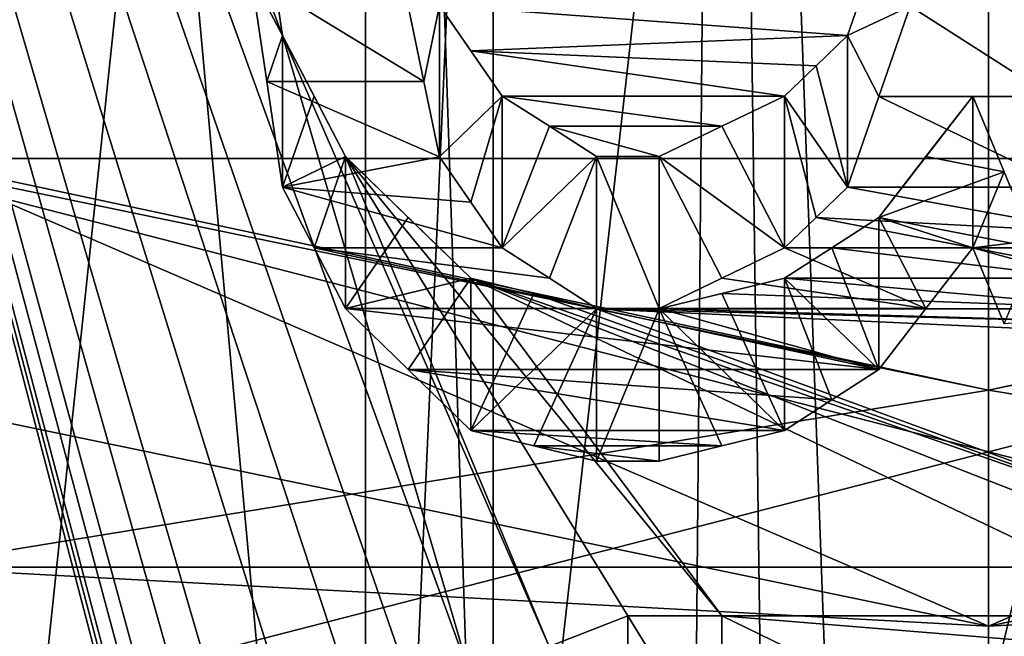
# Model space of a CAD drawing. Header units: millimetres. Extents: x -20 to 172, y -100 to 100.
# Tile 272 of 346: x 116.71 to 120.05, y 11.97 to 14.06. Entities that reach past the tile are written whole.
import ezdxf

# ---------------------------------------------------------------- set-up
doc = ezdxf.new("R2010")
doc.units = ezdxf.units.MM
doc.header["$LTSCALE"] = 37.722908
for name, color, linetype in [('1', 7, 'CONTINUOUS'), ('1793', 7, 'CONTINUOUS'), ('1794', 7, 'CONTINUOUS'), ('1803', 7, 'CONTINUOUS'), ('1820', 7, 'CONTINUOUS'), ('2128', 7, 'CONTINUOUS'), ('2206', 7, 'CONTINUOUS'), ('2207', 7, 'CONTINUOUS'), ('2208', 7, 'CONTINUOUS'), ('2209', 7, 'CONTINUOUS'), ('2210', 7, 'CONTINUOUS'), ('2211', 7, 'CONTINUOUS'), ('2212', 7, 'CONTINUOUS'), ('2213', 7, 'CONTINUOUS'), ('2214', 7, 'CONTINUOUS'), ('2225', 7, 'CONTINUOUS'), ('2226', 7, 'CONTINUOUS'), ('2227', 7, 'CONTINUOUS'), ('2228', 7, 'CONTINUOUS'), ('2229', 7, 'CONTINUOUS'), ('2230', 7, 'CONTINUOUS'), ('2231', 7, 'CONTINUOUS'), ('2287', 7, 'CONTINUOUS'), ('2288', 7, 'CONTINUOUS'), ('2289', 7, 'CONTINUOUS'), ('2406', 7, 'CONTINUOUS'), ('2407', 7, 'CONTINUOUS'), ('3', 7, 'CONTINUOUS'), ('3021', 7, 'CONTINUOUS'), ('3038', 7, 'CONTINUOUS'), ('3624', 7, 'CONTINUOUS'), ('3625', 7, 'CONTINUOUS'), ('3628', 7, 'CONTINUOUS'), ('3629', 7, 'CONTINUOUS'), ('3630', 7, 'CONTINUOUS'), ('3631', 7, 'CONTINUOUS'), ('3635', 7, 'CONTINUOUS'), ('3638', 7, 'CONTINUOUS'), ('43', 7, 'CONTINUOUS'), ('48', 7, 'CONTINUOUS'), ('60', 7, 'CONTINUOUS'), ('71', 7, 'CONTINUOUS'), ('85', 7, 'CONTINUOUS'), ('86', 7, 'CONTINUOUS')]:
    doc.layers.add(name, color=color, linetype=linetype)

msp = doc.modelspace()

# ---------------------------------------------------------------- linework, layer by layer
at = {"layer": '1', "color": 250, "linetype": 'Continuous', "true_color": 0x323232}
for points in [[(157, 0, -29.75), (157, 14.875, -25.7643), (-19.8395, 0, -29.75), (157, 0, -29.75)], [(-19.8395, 0, -29.75), (157, 14.875, -25.7643), (-19.8395, 14.875, -25.7643), (-19.8395, 0, -29.75)]]:
    msp.add_3dface(points, dxfattribs=at)
at = {"layer": '1793', "color": 250, "linetype": 'Continuous', "true_color": 0x191919}
for points in [[(114.2371, 13.1961, 99.1437), (120, 12.0025, 101.211), (116.325, 13.5877, 100.0654), (114.2371, 13.1961, 99.1437)], [(116.325, 13.5877, 100.0654), (120, 12.0025, 101.211), (123.675, 13.5877, 100.0654), (116.325, 13.5877, 100.0654)], [(120, 12.0025, 101.211), (125.7629, 13.1961, 99.1437), (123.675, 13.5877, 100.0654), (120, 12.0025, 101.211)], [(114.2371, 13.1961, 99.1437), (116.325, 12.2021, 99.2654), (120, 12.0025, 101.211), (114.2371, 13.1961, 99.1437)], [(120, 12.0025, 101.211), (123.675, 12.2021, 99.2654), (125.7629, 13.1961, 99.1437), (120, 12.0025, 101.211)], [(116.325, 12.2021, 99.2654), (123.675, 12.2021, 99.2654), (120, 12.0025, 101.211), (116.325, 12.2021, 99.2654)]]:
    msp.add_3dface(points, dxfattribs=at)
at = {"layer": '1794', "color": 250, "linetype": 'Continuous', "true_color": 0x191919}
for points in [[(116.325, 12.2021, 99.2654), (115.3685, 13.7618, 98.1639), (120, 12.8025, 99.8253), (116.325, 12.2021, 99.2654)], [(115.3685, 13.7618, 98.1639), (116.325, 13.5877, 100.0654), (120, 12.8025, 99.8253), (115.3685, 13.7618, 98.1639)], [(123.675, 12.2021, 99.2654), (120, 12.8025, 99.8253), (124.6315, 13.7618, 98.1639), (123.675, 12.2021, 99.2654)], [(120, 12.8025, 99.8253), (123.675, 13.5877, 100.0654), (124.6315, 13.7618, 98.1639), (120, 12.8025, 99.8253)], [(116.325, 13.5877, 100.0654), (123.675, 13.5877, 100.0654), (120, 12.8025, 99.8253), (116.325, 13.5877, 100.0654)], [(123.675, 12.2021, 99.2654), (116.325, 12.2021, 99.2654), (120, 12.8025, 99.8253), (123.675, 12.2021, 99.2654)]]:
    msp.add_3dface(points, dxfattribs=at)
at = {"layer": '1803', "color": 250, "linetype": 'Continuous', "true_color": 0x323232}
for points in [[(153.1595, 4.0619, -42.0543), (153.1595, 21.125, -36.5896), (86.8405, 4.0619, -42.0543), (153.1595, 4.0619, -42.0543)], [(86.8405, 4.0619, -42.0543), (153.1595, 21.125, -36.5896), (86.8405, 21.125, -36.5896), (86.8405, 4.0619, -42.0543)]]:
    msp.add_3dface(points, dxfattribs=at)
at = {"layer": '1820', "color": 250, "linetype": 'Continuous', "true_color": 0x323232}
for points in [[(113.7701, 8.1204, -47.5618), (113.7701, 24.125, -41.7857), (117.6064, 9.4876, -47.308), (113.7701, 8.1204, -47.5618)], [(117.6064, 14.0044, -46.1729), (113.7701, 24.125, -41.7857), (117.5532, 14.3616, -46.0631), (117.6064, 14.0044, -46.1729)], [(113.7701, 24.125, -41.7857), (117.6064, 14.0044, -46.1729), (118.2447, 11.8277, -46.7779), (113.7701, 24.125, -41.7857)], [(117.6064, 9.4876, -47.308), (113.7701, 24.125, -41.7857), (117.5532, 9.7564, -47.2533), (117.6064, 9.4876, -47.308)], [(117.5532, 9.7564, -47.2533), (113.7701, 24.125, -41.7857), (117.5, 10.025, -47.1971), (117.5532, 9.7564, -47.2533)], [(117.5, 10.025, -47.1971), (113.7701, 24.125, -41.7857), (117.5, 10.2388, -47.1511), (117.5, 10.025, -47.1971)], [(117.5, 10.2388, -47.1511), (113.7701, 24.125, -41.7857), (117.5, 10.4525, -47.1042), (117.5, 10.2388, -47.1511)], [(117.5, 10.4525, -47.1042), (113.7701, 24.125, -41.7857), (117.5531, 10.7184, -47.0444), (117.5, 10.4525, -47.1042)], [(117.5531, 10.7184, -47.0444), (113.7701, 24.125, -41.7857), (117.6064, 10.984, -46.9831), (117.5531, 10.7184, -47.0444)], [(117.6064, 10.984, -46.9831), (113.7701, 24.125, -41.7857), (117.7658, 11.2482, -46.9206), (117.6064, 10.984, -46.9831)], [(117.7658, 11.2482, -46.9206), (113.7701, 24.125, -41.7857), (117.9255, 11.5123, -46.8565), (117.7658, 11.2482, -46.9206)], [(117.9255, 11.5123, -46.8565), (113.7701, 24.125, -41.7857), (118.085, 11.67, -46.8174), (117.9255, 11.5123, -46.8565)], [(118.085, 11.67, -46.8174), (113.7701, 24.125, -41.7857), (118.2447, 11.8277, -46.7779), (118.085, 11.67, -46.8174)], [(119.5213, 14.0044, -46.1729), (118.1383, 14.1067, -46.1418), (119.6276, 14.3106, -46.0789), (119.5213, 14.0044, -46.1729)], [(118.2447, 13.9531, -46.1885), (118.1383, 14.1067, -46.1418), (119.5213, 14.0044, -46.1729), (118.2447, 13.9531, -46.1885)], [(117.7128, 13.7993, -46.2346), (117.8191, 13.594, -46.2954), (117.6064, 14.0044, -46.1729), (117.7128, 13.7993, -46.2346)], [(117.6064, 14.0044, -46.1729), (117.8191, 13.594, -46.2954), (118.5105, 11.9326, -46.7512), (117.6064, 14.0044, -46.1729)], [(118.2447, 11.8277, -46.7779), (117.6064, 14.0044, -46.1729), (118.5105, 11.9326, -46.7512), (118.2447, 11.8277, -46.7779)], [(119.4148, 13.9019, -46.2039), (118.2447, 13.9531, -46.1885), (119.5213, 14.0044, -46.1729), (119.4148, 13.9019, -46.2039)], [(118.3511, 13.7994, -46.2346), (118.2447, 13.9531, -46.1885), (119.3085, 13.7994, -46.2346), (118.3511, 13.7994, -46.2346)], [(119.3085, 13.7994, -46.2346), (118.2447, 13.9531, -46.1885), (119.4148, 13.9019, -46.2039), (119.3085, 13.7994, -46.2346)], [(118.5107, 13.6967, -46.2651), (118.3511, 13.7994, -46.2346), (119.0957, 13.6967, -46.2651), (118.5107, 13.6967, -46.2651)], [(119.0957, 13.6967, -46.2651), (118.3511, 13.7994, -46.2346), (119.3085, 13.7994, -46.2346), (119.0957, 13.6967, -46.2651)], [(119.9468, 13.7994, -46.2346), (120.0533, 13.5423, -46.3106), (119.7871, 13.5938, -46.2955), (119.9468, 13.7994, -46.2346)], [(118.6702, 13.594, -46.2954), (118.5107, 13.6967, -46.2651), (118.883, 13.594, -46.2954), (118.6702, 13.594, -46.2954)], [(118.883, 13.594, -46.2954), (118.5107, 13.6967, -46.2651), (119.0957, 13.6967, -46.2651), (118.883, 13.594, -46.2954)], [(118.0321, 13.3878, -46.3555), (118.2447, 13.1816, -46.4145), (117.8191, 13.594, -46.2954), (118.0321, 13.3878, -46.3555)], [(117.8191, 13.594, -46.2954), (118.2447, 13.1816, -46.4145), (119.0957, 12.0374, -46.7243), (117.8191, 13.594, -46.2954)], [(118.5105, 11.9326, -46.7512), (117.8191, 13.594, -46.2954), (118.7766, 12.0374, -46.7243), (118.5105, 11.9326, -46.7512)], [(118.7766, 12.0374, -46.7243), (117.8191, 13.594, -46.2954), (119.0957, 12.0374, -46.7243), (118.7766, 12.0374, -46.7243)], [(119.7871, 13.5938, -46.2955), (120.0533, 13.5423, -46.3106), (119.6277, 13.388, -46.3554), (119.7871, 13.5938, -46.2955)], [(120.0533, 13.5423, -46.3106), (120.1596, 13.2849, -46.3851), (119.6277, 13.388, -46.3554), (120.0533, 13.5423, -46.3106)], [(119.6277, 13.388, -46.3554), (120.1596, 13.2849, -46.3851), (119.468, 13.2848, -46.3851), (119.6277, 13.388, -46.3554)], [(119.468, 13.2848, -46.3851), (120.3192, 13.1816, -46.4145), (119.3085, 13.1816, -46.4145), (119.468, 13.2848, -46.3851)], [(120.1596, 13.2849, -46.3851), (120.3192, 13.1816, -46.4145), (119.468, 13.2848, -46.3851), (120.1596, 13.2849, -46.3851)], [(118.2447, 13.1816, -46.4145), (118.4575, 13.1299, -46.4292), (121.2234, 12.142, -46.6973), (118.2447, 13.1816, -46.4145)], [(120.6382, 12.0373, -46.7244), (118.2447, 13.1816, -46.4145), (120.9043, 12.142, -46.6973), (120.6382, 12.0373, -46.7244)], [(118.2447, 13.1816, -46.4145), (120.6382, 12.0373, -46.7244), (119.0957, 12.0374, -46.7243), (118.2447, 13.1816, -46.4145)], [(120.9043, 12.142, -46.6973), (118.2447, 13.1816, -46.4145), (121.2234, 12.142, -46.6973), (120.9043, 12.142, -46.6973)], [(119.3085, 13.1816, -46.4145), (120.4787, 13.0782, -46.4438), (119.0957, 13.1299, -46.4292), (119.3085, 13.1816, -46.4145)], [(120.3192, 13.1816, -46.4145), (120.4787, 13.0782, -46.4438), (119.3085, 13.1816, -46.4145), (120.3192, 13.1816, -46.4145)], [(118.6702, 13.0782, -46.4438), (121.2234, 12.142, -46.6973), (118.4575, 13.1299, -46.4292), (118.6702, 13.0782, -46.4438)], [(119.0957, 13.1299, -46.4292), (120.4787, 13.0782, -46.4438), (118.883, 13.0782, -46.4438), (119.0957, 13.1299, -46.4292)], [(120.6915, 13.0264, -46.4583), (120.9043, 12.9747, -46.4728), (118.6702, 13.0782, -46.4438), (120.6915, 13.0264, -46.4583)], [(118.6702, 13.0782, -46.4438), (120.9043, 12.9747, -46.4728), (121.2234, 12.142, -46.6973), (118.6702, 13.0782, -46.4438)], [(118.883, 13.0782, -46.4438), (120.6915, 13.0264, -46.4583), (118.6702, 13.0782, -46.4438), (118.883, 13.0782, -46.4438)], [(120.4787, 13.0782, -46.4438), (120.6915, 13.0264, -46.4583), (118.883, 13.0782, -46.4438), (120.4787, 13.0782, -46.4438)], [(120.6382, 12.0373, -46.7244), (120.3723, 11.9326, -46.7512), (119.0957, 12.0374, -46.7243), (120.6382, 12.0373, -46.7244)], [(119.0957, 12.0374, -46.7243), (120.3723, 11.9326, -46.7512), (119.3086, 11.9326, -46.7512), (119.0957, 12.0374, -46.7243)]]:
    msp.add_3dface(points, dxfattribs=at)
at = {"layer": '2128', "color": 250, "linetype": 'Continuous', "true_color": 0x323232}
for points in [[(117.5532, 13.8488, -45.1749), (117.5, 14.206, -45.0639), (118.0851, 13.8489, -45.1749), (117.5532, 13.8488, -45.1749)], [(117.5, 14.206, -45.0639), (118.0319, 14.1042, -45.0958), (118.0851, 13.8489, -45.1749), (117.5, 14.206, -45.0639)], [(119.6276, 13.7977, -45.1905), (119.734, 14.1042, -45.0958), (120.2128, 13.7977, -45.1905), (119.6276, 13.7977, -45.1905)], [(119.734, 14.1042, -45.0958), (120.1596, 14.1042, -45.0958), (120.2128, 13.7977, -45.1905), (119.734, 14.1042, -45.0958)], [(117.5532, 13.8488, -45.1749), (118.0851, 13.8489, -45.1749), (118.1383, 13.5932, -45.2525), (117.5532, 13.8488, -45.1749)], [(117.6064, 13.4907, -45.2832), (117.5532, 13.8488, -45.1749), (118.1383, 13.5932, -45.2525), (117.6064, 13.4907, -45.2832)], [(119.5213, 13.4907, -45.2832), (119.6276, 13.7977, -45.1905), (120.266, 13.4907, -45.2832), (119.5213, 13.4907, -45.2832)], [(119.6276, 13.7977, -45.1905), (120.2128, 13.7977, -45.1905), (120.266, 13.4907, -45.2832), (119.6276, 13.7977, -45.1905)], [(117.6064, 13.4907, -45.2832), (118.1383, 13.5932, -45.2525), (118.2447, 13.4392, -45.2984), (117.6064, 13.4907, -45.2832)], [(117.7128, 13.285, -45.3439), (117.6064, 13.4907, -45.2832), (118.3511, 13.2851, -45.3439), (117.7128, 13.285, -45.3439)], [(117.6064, 13.4907, -45.2832), (118.2447, 13.4392, -45.2984), (118.3511, 13.2851, -45.3439), (117.6064, 13.4907, -45.2832)], [(119.4148, 13.3879, -45.3136), (119.5213, 13.4907, -45.2832), (120.3724, 13.3365, -45.3288), (119.4148, 13.3879, -45.3136)], [(119.5213, 13.4907, -45.2832), (120.266, 13.4907, -45.2832), (120.3724, 13.3365, -45.3288), (119.5213, 13.4907, -45.2832)], [(119.9468, 13.2851, -45.3439), (119.3085, 13.2851, -45.3439), (119.4148, 13.3879, -45.3136), (119.9468, 13.2851, -45.3439)], [(119.9468, 13.2851, -45.3439), (119.4148, 13.3879, -45.3136), (120.3724, 13.3365, -45.3288), (119.9468, 13.2851, -45.3439)], [(119.9468, 13.2851, -45.3439), (120.3724, 13.3365, -45.3288), (120.4787, 13.1822, -45.3739), (119.9468, 13.2851, -45.3439)], [(117.7128, 13.285, -45.3439), (118.3511, 13.2851, -45.3439), (118.5107, 13.1822, -45.3739), (117.7128, 13.285, -45.3439)], [(117.8191, 13.0791, -45.4037), (117.7128, 13.285, -45.3439), (118.6702, 13.0791, -45.4037), (117.8191, 13.0791, -45.4037)], [(117.7128, 13.285, -45.3439), (118.5107, 13.1822, -45.3739), (118.6702, 13.0791, -45.4037), (117.7128, 13.285, -45.3439)], [(119.7871, 13.079, -45.4038), (119.0957, 13.1822, -45.3739), (119.3085, 13.2851, -45.3439), (119.7871, 13.079, -45.4038)], [(119.9468, 13.2851, -45.3439), (119.7871, 13.079, -45.4038), (119.3085, 13.2851, -45.3439), (119.9468, 13.2851, -45.3439)], [(120.0533, 13.0273, -45.4186), (119.9468, 13.2851, -45.3439), (120.6916, 13.0791, -45.4037), (120.0533, 13.0273, -45.4186)], [(119.9468, 13.2851, -45.3439), (120.4787, 13.1822, -45.3739), (120.6916, 13.0791, -45.4037), (119.9468, 13.2851, -45.3439)], [(119.7871, 13.079, -45.4038), (118.883, 13.0791, -45.4037), (119.0957, 13.1822, -45.3739), (119.7871, 13.079, -45.4038)], [(117.8191, 13.0791, -45.4037), (118.6702, 13.0791, -45.4037), (119.6277, 12.8726, -45.4627), (117.8191, 13.0791, -45.4037)], [(119.6277, 12.8726, -45.4627), (118.0321, 12.8724, -45.4628), (117.8191, 13.0791, -45.4037), (119.6277, 12.8726, -45.4627)], [(118.6702, 13.0791, -45.4037), (118.883, 13.0791, -45.4037), (119.6277, 12.8726, -45.4627), (118.6702, 13.0791, -45.4037)], [(119.7871, 13.079, -45.4038), (119.6277, 12.8726, -45.4627), (118.883, 13.0791, -45.4037), (119.7871, 13.079, -45.4038)], [(119.6277, 12.8726, -45.4627), (119.468, 12.7691, -45.4919), (118.0321, 12.8724, -45.4628), (119.6277, 12.8726, -45.4627)], [(119.468, 12.7691, -45.4919), (119.3085, 12.6656, -45.5208), (118.0321, 12.8724, -45.4628), (119.468, 12.7691, -45.4919)], [(119.3085, 12.6656, -45.5208), (118.2447, 12.6656, -45.5208), (118.0321, 12.8724, -45.4628), (119.3085, 12.6656, -45.5208)], [(119.3085, 12.6656, -45.5208), (119.0957, 12.6138, -45.5352), (118.2447, 12.6656, -45.5208), (119.3085, 12.6656, -45.5208)], [(119.0957, 12.6138, -45.5352), (118.4575, 12.6138, -45.5352), (118.2447, 12.6656, -45.5208), (119.0957, 12.6138, -45.5352)], [(119.0957, 12.6138, -45.5352), (118.883, 12.5619, -45.5495), (118.4575, 12.6138, -45.5352), (119.0957, 12.6138, -45.5352)], [(118.883, 12.5619, -45.5495), (118.6702, 12.5619, -45.5495), (118.4575, 12.6138, -45.5352), (118.883, 12.5619, -45.5495)]]:
    msp.add_3dface(points, dxfattribs=at)
at = {"layer": '2206', "color": 250, "linetype": 'Continuous', "true_color": 0x323232}
for points in [[(120.0533, 13.5423, -46.3106), (119.9468, 13.7994, -46.2346), (119.9468, 13.2851, -45.3439), (120.0533, 13.5423, -46.3106)], [(120.1596, 13.2849, -46.3851), (120.0533, 13.5423, -46.3106), (119.9468, 13.2851, -45.3439), (120.1596, 13.2849, -46.3851)], [(120.0533, 13.0273, -45.4186), (120.1596, 13.2849, -46.3851), (119.9468, 13.2851, -45.3439), (120.0533, 13.0273, -45.4186)]]:
    msp.add_3dface(points, dxfattribs=at)
at = {"layer": '2207', "color": 250, "linetype": 'Continuous', "true_color": 0x323232}
for points in [[(119.9468, 13.7994, -46.2346), (119.7871, 13.5938, -46.2955), (119.6277, 13.388, -46.3554), (119.9468, 13.7994, -46.2346)], [(119.9468, 13.7994, -46.2346), (119.6277, 13.388, -46.3554), (119.9468, 13.2851, -45.3439), (119.9468, 13.7994, -46.2346)], [(119.9468, 13.2851, -45.3439), (119.6277, 13.388, -46.3554), (119.7871, 13.079, -45.4038), (119.9468, 13.2851, -45.3439)], [(119.7871, 13.079, -45.4038), (119.6277, 13.388, -46.3554), (119.6277, 12.8726, -45.4627), (119.7871, 13.079, -45.4038)]]:
    msp.add_3dface(points, dxfattribs=at)
at = {"layer": '2208', "color": 250, "linetype": 'Continuous', "true_color": 0x323232}
for points in [[(119.6277, 13.388, -46.3554), (119.468, 13.2848, -46.3851), (119.6277, 12.8726, -45.4627), (119.6277, 13.388, -46.3554)], [(119.3085, 13.1816, -46.4145), (119.6277, 12.8726, -45.4627), (119.468, 13.2848, -46.3851), (119.3085, 13.1816, -46.4145)], [(119.6277, 12.8726, -45.4627), (119.3085, 13.1816, -46.4145), (119.468, 12.7691, -45.4919), (119.6277, 12.8726, -45.4627)], [(119.468, 12.7691, -45.4919), (119.3085, 13.1816, -46.4145), (119.3085, 12.6656, -45.5208), (119.468, 12.7691, -45.4919)]]:
    msp.add_3dface(points, dxfattribs=at)
at = {"layer": '2209', "color": 250, "linetype": 'Continuous', "true_color": 0x323232}
for points in [[(119.3085, 13.1816, -46.4145), (119.0957, 13.1299, -46.4292), (119.3085, 12.6656, -45.5208), (119.3085, 13.1816, -46.4145)], [(118.883, 13.0782, -46.4438), (119.3085, 12.6656, -45.5208), (119.0957, 13.1299, -46.4292), (118.883, 13.0782, -46.4438)], [(119.3085, 12.6656, -45.5208), (118.883, 13.0782, -46.4438), (119.0957, 12.6138, -45.5352), (119.3085, 12.6656, -45.5208)], [(119.0957, 12.6138, -45.5352), (118.883, 13.0782, -46.4438), (118.883, 12.5619, -45.5495), (119.0957, 12.6138, -45.5352)]]:
    msp.add_3dface(points, dxfattribs=at)
at = {"layer": '2210', "color": 250, "linetype": 'Continuous', "true_color": 0x323232}
for points in [[(118.883, 13.0782, -46.4438), (118.6702, 13.0782, -46.4438), (118.6702, 12.5619, -45.5495), (118.883, 13.0782, -46.4438)], [(118.883, 12.5619, -45.5495), (118.883, 13.0782, -46.4438), (118.6702, 12.5619, -45.5495), (118.883, 12.5619, -45.5495)]]:
    msp.add_3dface(points, dxfattribs=at)
at = {"layer": '2211', "color": 250, "linetype": 'Continuous', "true_color": 0x323232}
for points in [[(118.4575, 13.1299, -46.4292), (118.2447, 13.1816, -46.4145), (118.2447, 12.6656, -45.5208), (118.4575, 13.1299, -46.4292)], [(118.6702, 13.0782, -46.4438), (118.4575, 13.1299, -46.4292), (118.2447, 12.6656, -45.5208), (118.6702, 13.0782, -46.4438)], [(118.4575, 12.6138, -45.5352), (118.6702, 13.0782, -46.4438), (118.2447, 12.6656, -45.5208), (118.4575, 12.6138, -45.5352)], [(118.6702, 12.5619, -45.5495), (118.6702, 13.0782, -46.4438), (118.4575, 12.6138, -45.5352), (118.6702, 12.5619, -45.5495)]]:
    msp.add_3dface(points, dxfattribs=at)
at = {"layer": '2212', "color": 250, "linetype": 'Continuous', "true_color": 0x323232}
for points in [[(118.0321, 13.3878, -46.3555), (117.8191, 13.594, -46.2954), (117.8191, 13.0791, -45.4037), (118.0321, 13.3878, -46.3555)], [(118.2447, 13.1816, -46.4145), (118.0321, 13.3878, -46.3555), (117.8191, 13.0791, -45.4037), (118.2447, 13.1816, -46.4145)], [(118.0321, 12.8724, -45.4628), (118.2447, 13.1816, -46.4145), (117.8191, 13.0791, -45.4037), (118.0321, 12.8724, -45.4628)], [(118.2447, 12.6656, -45.5208), (118.2447, 13.1816, -46.4145), (118.0321, 12.8724, -45.4628), (118.2447, 12.6656, -45.5208)]]:
    msp.add_3dface(points, dxfattribs=at)
at = {"layer": '2213', "color": 250, "linetype": 'Continuous', "true_color": 0x323232}
for points in [[(117.7128, 13.7993, -46.2346), (117.6064, 14.0044, -46.1729), (117.6064, 13.4907, -45.2832), (117.7128, 13.7993, -46.2346)], [(117.8191, 13.594, -46.2954), (117.7128, 13.7993, -46.2346), (117.6064, 13.4907, -45.2832), (117.8191, 13.594, -46.2954)], [(117.7128, 13.285, -45.3439), (117.8191, 13.594, -46.2954), (117.6064, 13.4907, -45.2832), (117.7128, 13.285, -45.3439)], [(117.8191, 13.0791, -45.4037), (117.8191, 13.594, -46.2954), (117.7128, 13.285, -45.3439), (117.8191, 13.0791, -45.4037)]]:
    msp.add_3dface(points, dxfattribs=at)
at = {"layer": '2214', "color": 250, "linetype": 'Continuous', "true_color": 0x323232}
for points in [[(117.6064, 14.0044, -46.1729), (117.5532, 14.3616, -46.0631), (117.5, 14.206, -45.0639), (117.6064, 14.0044, -46.1729)], [(117.5532, 13.8488, -45.1749), (117.6064, 14.0044, -46.1729), (117.5, 14.206, -45.0639), (117.5532, 13.8488, -45.1749)], [(117.6064, 13.4907, -45.2832), (117.6064, 14.0044, -46.1729), (117.5532, 13.8488, -45.1749), (117.6064, 13.4907, -45.2832)]]:
    msp.add_3dface(points, dxfattribs=at)
at = {"layer": '2225', "color": 250, "linetype": 'Continuous', "true_color": 0x323232}
for points in [[(118.0319, 14.1042, -45.0958), (118.1383, 14.1067, -46.1418), (118.0851, 13.8489, -45.1749), (118.0319, 14.1042, -45.0958)], [(118.0851, 13.8489, -45.1749), (118.1383, 14.1067, -46.1418), (118.1383, 13.5932, -45.2525), (118.0851, 13.8489, -45.1749)]]:
    msp.add_3dface(points, dxfattribs=at)
at = {"layer": '2226', "color": 250, "linetype": 'Continuous', "true_color": 0x323232}
for points in [[(118.1383, 14.1067, -46.1418), (118.2447, 13.9531, -46.1885), (118.3511, 13.7994, -46.2346), (118.1383, 14.1067, -46.1418)], [(118.1383, 14.1067, -46.1418), (118.3511, 13.7994, -46.2346), (118.1383, 13.5932, -45.2525), (118.1383, 14.1067, -46.1418)], [(118.1383, 13.5932, -45.2525), (118.3511, 13.7994, -46.2346), (118.2447, 13.4392, -45.2984), (118.1383, 13.5932, -45.2525)], [(118.2447, 13.4392, -45.2984), (118.3511, 13.7994, -46.2346), (118.3511, 13.2851, -45.3439), (118.2447, 13.4392, -45.2984)]]:
    msp.add_3dface(points, dxfattribs=at)
at = {"layer": '2227', "color": 250, "linetype": 'Continuous', "true_color": 0x323232}
for points in [[(118.3511, 13.7994, -46.2346), (118.5107, 13.6967, -46.2651), (118.3511, 13.2851, -45.3439), (118.3511, 13.7994, -46.2346)], [(118.6702, 13.594, -46.2954), (118.3511, 13.2851, -45.3439), (118.5107, 13.6967, -46.2651), (118.6702, 13.594, -46.2954)], [(118.3511, 13.2851, -45.3439), (118.6702, 13.594, -46.2954), (118.5107, 13.1822, -45.3739), (118.3511, 13.2851, -45.3439)], [(118.5107, 13.1822, -45.3739), (118.6702, 13.594, -46.2954), (118.6702, 13.0791, -45.4037), (118.5107, 13.1822, -45.3739)]]:
    msp.add_3dface(points, dxfattribs=at)
at = {"layer": '2228', "color": 250, "linetype": 'Continuous', "true_color": 0x323232}
for points in [[(118.6702, 13.594, -46.2954), (118.883, 13.594, -46.2954), (118.883, 13.0791, -45.4037), (118.6702, 13.594, -46.2954)], [(118.6702, 13.0791, -45.4037), (118.6702, 13.594, -46.2954), (118.883, 13.0791, -45.4037), (118.6702, 13.0791, -45.4037)]]:
    msp.add_3dface(points, dxfattribs=at)
at = {"layer": '2229', "color": 250, "linetype": 'Continuous', "true_color": 0x323232}
for points in [[(119.0957, 13.6967, -46.2651), (119.3085, 13.7994, -46.2346), (119.3085, 13.2851, -45.3439), (119.0957, 13.6967, -46.2651)], [(118.883, 13.594, -46.2954), (119.0957, 13.6967, -46.2651), (119.3085, 13.2851, -45.3439), (118.883, 13.594, -46.2954)], [(118.883, 13.0791, -45.4037), (118.883, 13.594, -46.2954), (119.0957, 13.1822, -45.3739), (118.883, 13.0791, -45.4037)], [(119.0957, 13.1822, -45.3739), (118.883, 13.594, -46.2954), (119.3085, 13.2851, -45.3439), (119.0957, 13.1822, -45.3739)]]:
    msp.add_3dface(points, dxfattribs=at)
at = {"layer": '2230', "color": 250, "linetype": 'Continuous', "true_color": 0x323232}
for points in [[(119.4148, 13.9019, -46.2039), (119.5213, 14.0044, -46.1729), (119.5213, 13.4907, -45.2832), (119.4148, 13.9019, -46.2039)], [(119.3085, 13.7994, -46.2346), (119.4148, 13.9019, -46.2039), (119.5213, 13.4907, -45.2832), (119.3085, 13.7994, -46.2346)], [(119.3085, 13.2851, -45.3439), (119.3085, 13.7994, -46.2346), (119.4148, 13.3879, -45.3136), (119.3085, 13.2851, -45.3439)], [(119.4148, 13.3879, -45.3136), (119.3085, 13.7994, -46.2346), (119.5213, 13.4907, -45.2832), (119.4148, 13.3879, -45.3136)]]:
    msp.add_3dface(points, dxfattribs=at)
at = {"layer": '2231', "color": 250, "linetype": 'Continuous', "true_color": 0x323232}
for points in [[(119.5213, 14.0044, -46.1729), (119.6276, 14.3106, -46.0789), (119.734, 14.1042, -45.0958), (119.5213, 14.0044, -46.1729)], [(119.6276, 13.7977, -45.1905), (119.5213, 14.0044, -46.1729), (119.734, 14.1042, -45.0958), (119.6276, 13.7977, -45.1905)], [(119.5213, 13.4907, -45.2832), (119.5213, 14.0044, -46.1729), (119.6276, 13.7977, -45.1905), (119.5213, 13.4907, -45.2832)]]:
    msp.add_3dface(points, dxfattribs=at)
at = {"layer": '2287', "color": 250, "linetype": 'Continuous', "true_color": 0x323232}
msp.add_3dface([(118.5105, 11.9326, -46.7512), (118.7766, 12.0374, -46.7243), (118.7766, 11.5179, -45.8247), (118.5105, 11.9326, -46.7512)], dxfattribs=at)
at = {"layer": '2288', "color": 250, "linetype": 'Continuous', "true_color": 0x323232}
for points in [[(118.7766, 12.0374, -46.7243), (119.0957, 12.0374, -46.7243), (119.0957, 11.5179, -45.8247), (118.7766, 12.0374, -46.7243)], [(118.7766, 11.5179, -45.8247), (118.7766, 12.0374, -46.7243), (119.0957, 11.5179, -45.8247), (118.7766, 11.5179, -45.8247)]]:
    msp.add_3dface(points, dxfattribs=at)
at = {"layer": '2289', "color": 250, "linetype": 'Continuous', "true_color": 0x323232}
msp.add_3dface([(119.0957, 12.0374, -46.7243), (119.3086, 11.9326, -46.7512), (119.0957, 11.5179, -45.8247), (119.0957, 12.0374, -46.7243)], dxfattribs=at)
at = {"layer": '2406', "color": 250, "linetype": 'Continuous', "true_color": 0x323232}
for points in [[(81.5, 14.6011, -44.9374), (158.5, -4.939, -46.9912), (81.5, -4.939, -46.9912), (81.5, 14.6011, -44.9374)], [(158.5, 14.6011, -44.9374), (158.5, -4.939, -46.9912), (81.5, 14.6011, -44.9374), (158.5, 14.6011, -44.9374)]]:
    msp.add_3dface(points, dxfattribs=at)
at = {"layer": '2407', "color": 250, "linetype": 'Continuous', "true_color": 0x323232}
for points in [[(158.5, 15.2191, -46.8395), (158.5, -5.148, -48.9802), (81.5, 15.2191, -46.8395), (158.5, 15.2191, -46.8395)], [(81.5, 15.2191, -46.8395), (158.5, -5.148, -48.9802), (81.5, -5.148, -48.9802), (81.5, 15.2191, -46.8395)]]:
    msp.add_3dface(points, dxfattribs=at)
at = {"layer": '3', "color": 250, "linetype": 'Continuous', "true_color": 0x323232}
for points in [[(157, 14.875, 25.7643), (157, 0, 29.75), (-19.8395, 14.875, 25.7643), (157, 14.875, 25.7643)], [(-19.8395, 14.875, 25.7643), (157, 0, 29.75), (-19.8395, 0, 29.75), (-19.8395, 14.875, 25.7643)]]:
    msp.add_3dface(points, dxfattribs=at)
at = {"layer": '3021', "color": 250, "linetype": 'Continuous', "true_color": 0x323232}
for points in [[(153.1595, 21.125, 36.5896), (153.1595, 4.0619, 42.0543), (86.8405, 21.125, 36.5896), (153.1595, 21.125, 36.5896)], [(86.8405, 21.125, 36.5896), (153.1595, 4.0619, 42.0543), (86.8405, 4.0619, 42.0543), (86.8405, 21.125, 36.5896)]]:
    msp.add_3dface(points, dxfattribs=at)
at = {"layer": '3038', "color": 250, "linetype": 'Continuous', "true_color": 0x323232}
for points in [[(113.7701, 24.125, 41.7857), (113.7701, 8.1204, 47.5618), (117.7128, 24.0528, 41.8273), (113.7701, 24.125, 41.7857)], [(120.4787, 9.7674, 47.251), (126.2299, 24.125, 41.7857), (119.5213, 9.7674, 47.251), (120.4787, 9.7674, 47.251)], [(119.5213, 9.7674, 47.251), (126.2299, 24.125, 41.7857), (122.5, 22.0389, 42.9226), (119.5213, 9.7674, 47.251)], [(117.7128, 24.0528, 41.8273), (113.7701, 8.1204, 47.5618), (117.8191, 23.872, 41.9308), (117.7128, 24.0528, 41.8273)], [(113.7701, 8.1204, 47.5618), (117.5, 22.5936, 42.6332), (117.8191, 23.872, 41.9308), (113.7701, 8.1204, 47.5618)], [(117.5, 22.5936, 42.6332), (113.7701, 8.1204, 47.5618), (117.5, 22.3167, 42.7788), (117.5, 22.5936, 42.6332)], [(117.5, 22.3167, 42.7788), (113.7701, 8.1204, 47.5618), (117.5, 22.0389, 42.9226), (117.5, 22.3167, 42.7788)], [(117.5, 22.0389, 42.9226), (113.7701, 8.1204, 47.5618), (117.8724, 21.76, 43.0646), (117.5, 22.0389, 42.9226)], [(119.0957, 21.4802, 43.2049), (119.5213, 9.7674, 47.251), (122.5, 22.0389, 42.9226), (119.0957, 21.4802, 43.2049)], [(117.8724, 21.76, 43.0646), (113.7701, 8.1204, 47.5618), (118.2447, 21.4802, 43.2049), (117.8724, 21.76, 43.0646)], [(113.7701, 8.1204, 47.5618), (118.9894, 9.6599, 47.2731), (119.0957, 21.4802, 43.2049), (113.7701, 8.1204, 47.5618)], [(118.2447, 21.4802, 43.2049), (113.7701, 8.1204, 47.5618), (119.0957, 21.4802, 43.2049), (118.2447, 21.4802, 43.2049)], [(118.9894, 9.6599, 47.2731), (119.2552, 9.7137, 47.2621), (119.0957, 21.4802, 43.2049), (118.9894, 9.6599, 47.2731)], [(119.5213, 9.7674, 47.251), (119.0957, 21.4802, 43.2049), (119.2552, 9.7137, 47.2621), (119.5213, 9.7674, 47.251)]]:
    msp.add_3dface(points, dxfattribs=at)
at = {"layer": '3624', "color": 250, "linetype": 'Continuous', "true_color": 0x323232}
for points in [[(81.5, -4.939, 46.9912), (158.5, 14.6011, 44.9374), (81.5, 14.6011, 44.9374), (81.5, -4.939, 46.9912)], [(158.5, -4.939, 46.9912), (158.5, 14.6011, 44.9374), (81.5, -4.939, 46.9912), (158.5, -4.939, 46.9912)]]:
    msp.add_3dface(points, dxfattribs=at)
at = {"layer": '3625', "color": 250, "linetype": 'Continuous', "true_color": 0x323232}
for points in [[(158.5, -5.148, 48.9802), (158.5, 15.2191, 46.8395), (81.5, -5.148, 48.9802), (158.5, -5.148, 48.9802)], [(81.5, -5.148, 48.9802), (158.5, 15.2191, 46.8395), (81.5, 15.2191, 46.8395), (81.5, -5.148, 48.9802)]]:
    msp.add_3dface(points, dxfattribs=at)
at = {"layer": '3628', "color": 150, "linetype": 'Continuous', "true_color": 0x378cff}
for points in [[(72, 10.0141, -43.8712), (72, 28.0584, -35.181), (172, 10.0141, -43.8712), (72, 10.0141, -43.8712)], [(72, 28.0584, -35.181), (172, 28.0584, -35.181), (172, 10.0141, -43.8712), (72, 28.0584, -35.181)]]:
    msp.add_3dface(points, dxfattribs=at)
at = {"layer": '3629', "color": 150, "linetype": 'Continuous', "true_color": 0x378cff}
for points in [[(72, 28.0584, 35.181), (72, 10.0141, 43.8712), (172, 28.0584, 35.181), (72, 28.0584, 35.181)], [(72, 10.0141, 43.8712), (172, 10.0141, 43.8712), (172, 28.0584, 35.181), (72, 10.0141, 43.8712)]]:
    msp.add_3dface(points, dxfattribs=at)
at = {"layer": '3630', "color": 150, "linetype": 'Continuous', "true_color": 0x378cff}
for points in [[(72, 8.836, 38.7099), (72, 24.7574, 31.0421), (172, 8.836, 38.7099), (72, 8.836, 38.7099)], [(72, 24.7574, 31.0421), (172, 24.7574, 31.0421), (172, 8.836, 38.7099), (72, 24.7574, 31.0421)]]:
    msp.add_3dface(points, dxfattribs=at)
at = {"layer": '3631', "color": 150, "linetype": 'Continuous', "true_color": 0x378cff}
for points in [[(72, 24.7574, -31.0421), (72, 8.836, -38.7099), (172, 24.7574, -31.0421), (72, 24.7574, -31.0421)], [(72, 8.836, -38.7099), (172, 8.836, -38.7099), (172, 24.7574, -31.0421), (72, 8.836, -38.7099)]]:
    msp.add_3dface(points, dxfattribs=at)
at = {"layer": '3635', "color": 7, "linetype": 'Continuous', "true_color": 0xf5f5f5}
for points in [[(120, 24.7485, 89.9434), (114.3575, -25.2677, 63.7649), (114.3566, 23.5797, 91.9678), (120, 24.7485, 89.9434)], [(120, -24.0994, 61.7414), (114.3575, -25.2677, 63.7649), (120, 24.7485, 89.9434), (120, -24.0994, 61.7414)], [(125.6434, 23.5797, 91.9678), (120, -24.0994, 61.7414), (120, 24.7485, 89.9434), (125.6434, 23.5797, 91.9678)], [(125.6425, -25.2677, 63.7649), (120, -24.0994, 61.7414), (125.6434, 23.5797, 91.9678), (125.6425, -25.2677, 63.7649)]]:
    msp.add_3dface(points, dxfattribs=at)
at = {"layer": '3638', "color": 7, "linetype": 'Continuous', "true_color": 0xf5f5f5}
for points in [[(114.3575, -30.9118, 73.5408), (120, -32.0801, 75.5643), (114.3566, 17.9363, 101.7425), (114.3575, -30.9118, 73.5408)], [(114.3566, 17.9363, 101.7425), (120, -32.0801, 75.5643), (120, 16.7675, 103.7669), (114.3566, 17.9363, 101.7425)], [(120, 16.7675, 103.7669), (125.6425, -30.9118, 73.5408), (125.6434, 17.9363, 101.7425), (120, 16.7675, 103.7669)], [(120, -32.0801, 75.5643), (125.6425, -30.9118, 73.5408), (120, 16.7675, 103.7669), (120, -32.0801, 75.5643)]]:
    msp.add_3dface(points, dxfattribs=at)
at = {"layer": '43', "color": 250, "linetype": 'Continuous', "true_color": 0x323232}
for points in [[(118.3207, 17.625, 30.5274), (118.3207, 9.1234, 34.0489), (128.9793, 17.625, 30.5274), (118.3207, 17.625, 30.5274)], [(128.9793, 17.625, 30.5274), (118.3207, 9.1234, 34.0489), (128.9793, 9.1234, 34.0489), (128.9793, 17.625, 30.5274)]]:
    msp.add_3dface(points, dxfattribs=at)
at = {"layer": '48', "color": 250, "linetype": 'Continuous', "true_color": 0x323232}
for points in [[(118.3207, 9.1234, -34.0489), (118.3207, 17.625, -30.5274), (128.9793, 9.1234, -34.0489), (118.3207, 9.1234, -34.0489)], [(128.9793, 9.1234, -34.0489), (118.3207, 17.625, -30.5274), (128.9793, 17.625, -30.5274), (128.9793, 9.1234, -34.0489)]]:
    msp.add_3dface(points, dxfattribs=at)
at = {"layer": '60', "color": 250, "linetype": 'Continuous', "true_color": 0x323232}
for points in [[(116.4443, 8.4558, 37.0473), (117.8877, 22.1339, 27.755), (116.4443, 23.6926, 29.7096), (116.4443, 8.4558, 37.0473)], [(117.8877, 7.8995, 34.6099), (117.8877, 22.1339, 27.755), (116.4443, 8.4558, 37.0473), (117.8877, 7.8995, 34.6099)]]:
    msp.add_3dface(points, dxfattribs=at)
at = {"layer": '71', "color": 250, "linetype": 'Continuous', "true_color": 0x323232}
for points in [[(117.8877, 22.1339, -27.755), (117.8877, 7.8995, -34.6099), (116.4443, 23.6926, -29.7096), (117.8877, 22.1339, -27.755)], [(116.4443, 23.6926, -29.7096), (117.8877, 7.8995, -34.6099), (116.4443, 8.4558, -37.0473), (116.4443, 23.6926, -29.7096)]]:
    msp.add_3dface(points, dxfattribs=at)
at = {"layer": '85', "color": 250, "linetype": 'Continuous', "true_color": 0x323232}
for points in [[(117.8877, 7.8995, -34.6099), (117.8877, 22.1339, -27.755), (118.3207, 9.1234, -34.0489), (117.8877, 7.8995, -34.6099)], [(117.8877, 22.1339, -27.755), (118.3207, 17.625, -30.5274), (118.3207, 9.1234, -34.0489), (117.8877, 22.1339, -27.755)]]:
    msp.add_3dface(points, dxfattribs=at)
at = {"layer": '86', "color": 250, "linetype": 'Continuous', "true_color": 0x323232}
for points in [[(117.8877, 22.1339, 27.755), (117.8877, 7.8995, 34.6099), (118.3207, 17.625, 30.5274), (117.8877, 22.1339, 27.755)], [(117.8877, 7.8995, 34.6099), (118.3207, 9.1234, 34.0489), (118.3207, 17.625, 30.5274), (117.8877, 7.8995, 34.6099)]]:
    msp.add_3dface(points, dxfattribs=at)

doc.saveas('drawing.dxf')
